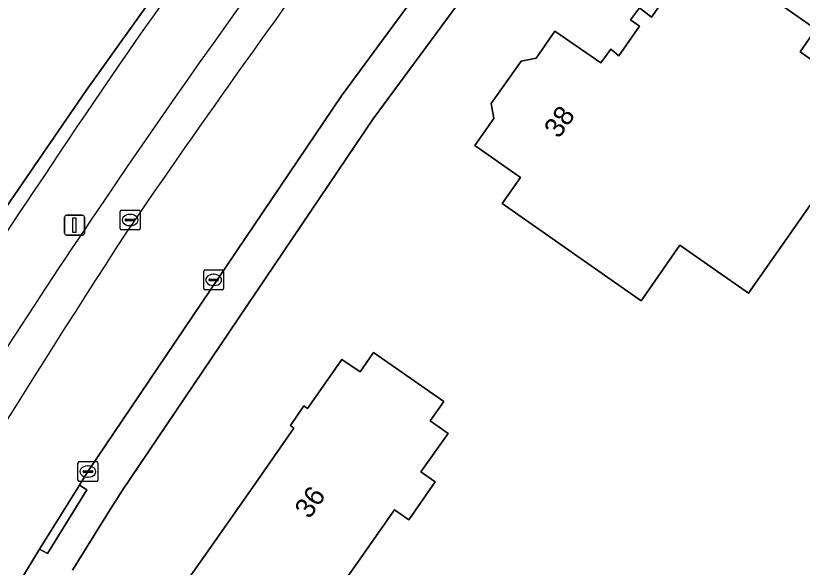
# Model space of a CAD drawing. Extents: x 158835 to 160077, y 386387 to 387778.
# Drawn here: x 159314.79 to 159354.26, y 386775.27 to 386802.95 of the extents above; entities that cross this region are included whole.
import ezdxf

# ---------------------------------------------------------------- set-up
doc = ezdxf.new("R2010")
doc.units = 0
for name, color, linetype in [('IMGEO_Berm_groen', 7, 'Continuous'), ('IMGEO_Erf', 7, 'Continuous'), ('IMGEO_Kolk', 7, 'Continuous'), ('IMGEO_Lichtmast', 7, 'Continuous'), ('IMGEO_Loofbos', 7, 'Continuous'), ('IMGEO_Pand', 7, 'Continuous'), ('IMGEO_Pand_nummerreeks', 7, 'Continuous'), ('IMGEO_Parkeervlak_open', 7, 'Continuous'), ('IMGEO_Rijbaan_lokaal_gesloten', 7, 'Continuous'), ('IMGEO_Voetpad_open', 7, 'Continuous')]:
    doc.layers.add(name, color=color, linetype=linetype)

msp = doc.modelspace()

# ---------------------------------------------------------------- linework, layer by layer
at = {"layer": 'IMGEO_Berm_groen'}
msp.add_lwpolyline([(159331.328, 386840.727), (159340.052, 386828.578), (159333.696, 386820.585), (159330.303, 386815.401), (159326.213, 386810.073), (159322.218, 386804.674), (159318.32, 386799.203), (159314.521, 386793.664), (159310.822, 386788.058), (159307.223, 386782.387), (159303.726, 386776.653), (159302.574, 386774.712)], dxfattribs=at)
for centre, radius, start, end in [((159591.06, 386613.758), 329.169, 142.29888, 146.49305), ((159664.307, 386559.772), 420.071, 145.86839, 150.94063)]:
    msp.add_arc(centre, radius, start, end, dxfattribs=at)
at = {"layer": 'IMGEO_Erf'}
for points in [[(159354.876, 386826.001), (159352.408, 386823.136), (159349.576, 386819.722), (159342.557, 386810.947), (159338.763, 386805.976), (159332.731, 386797.78), (159320.11, 386779.086), (159319.861, 386778.699), (159319.614, 386778.311), (159317.633, 386775.122)], [(159323.472, 386774.719), (159324.242, 386775.818), (159326.562, 386779.131), (159328.752, 386782.258), (159328.577, 386782.39), (159329.251, 386783.368), (159329.432, 386783.243), (159331.16, 386785.707), (159332.073, 386785.074), (159332.747, 386786.057), (159336.268, 386783.589), (159335.585, 386782.615), (159336.481, 386781.994), (159335.125, 386780.055), (159335.839, 386779.554), (159334.509, 386777.653), (159333.795, 386778.153), (159330.743, 386773.79)]]:
    msp.add_lwpolyline(points, dxfattribs=at)
msp.add_lwpolyline([(159348.121, 386791.432), (159346.166, 386788.643), (159339.205, 386793.521), (159340.111, 386794.826), (159337.819, 386796.435), (159338.772, 386797.786), (159338.646, 386798.547), (159340.146, 386800.672), (159340.907, 386800.815), (159341.839, 386802.169), (159344.145, 386800.581), (159344.645, 386801.267), (159345.06, 386800.944), (159346.084, 386802.421), (159345.63, 386802.742), (159346.086, 386803.344), (159346.699, 386802.879), (159349.135, 386806.346), (159354.936, 386802.269), (159354.145, 386801.14), (159358.104, 386798.365), (159351.556, 386789.024)], close=True, dxfattribs=at)
at = {"layer": 'IMGEO_Kolk'}
for p, q in [((159320.03, 386792.275), (159320.03, 386793.127)), ((159320.105, 386793.201), (159320.957, 386793.201)), ((159320.518, 386792.981), (159320.543, 386792.981)), ((159321.031, 386793.127), (159321.031, 386792.275)), ((159320.289, 386792.695), (159320.289, 386792.707)), ((159320.727, 386792.658), (159320.329, 386792.658)), ((159320.332, 386792.744), (159320.73, 386792.744)), ((159320.773, 386792.707), (159320.773, 386792.695)), ((159320.957, 386792.201), (159320.105, 386792.201)), ((159320.541, 386792.421), (159320.516, 386792.421)), ((159324.296, 386790.196), (159325.148, 386790.196)), ((159324.221, 386789.27), (159324.221, 386790.122)), ((159324.523, 386789.739), (159324.921, 386789.739)), ((159324.709, 386789.976), (159324.734, 386789.976)), ((159325.222, 386790.122), (159325.222, 386789.27)), ((159324.48, 386789.69), (159324.48, 386789.702)), ((159324.918, 386789.653), (159324.52, 386789.653)), ((159324.732, 386789.416), (159324.707, 386789.416)), ((159324.964, 386789.702), (159324.964, 386789.69)), ((159325.148, 386789.196), (159324.296, 386789.196)), ((159317.911, 386779.65), (159317.911, 386780.502)), ((159317.986, 386780.576), (159318.838, 386780.576)), ((159318.399, 386780.356), (159318.424, 386780.356)), ((159318.912, 386780.502), (159318.912, 386779.65)), ((159318.17, 386780.07), (159318.17, 386780.082)), ((159318.608, 386780.033), (159318.21, 386780.033)), ((159318.213, 386780.119), (159318.611, 386780.119)), ((159318.654, 386780.082), (159318.654, 386780.07)), ((159318.838, 386779.576), (159317.986, 386779.576)), ((159318.422, 386779.796), (159318.397, 386779.796))]:
    msp.add_line(p, q, dxfattribs=at)
for points in [[(159320.03, 386792.275), (159320.03, 386793.127)], [(159320.105, 386793.201), (159320.957, 386793.201)], [(159321.031, 386793.127), (159321.031, 386792.275)], [(159320.957, 386792.201), (159320.105, 386792.201)], [(159324.296, 386790.196), (159325.148, 386790.196)], [(159324.221, 386789.27), (159324.221, 386790.122)], [(159325.222, 386790.122), (159325.222, 386789.27)], [(159325.148, 386789.196), (159324.296, 386789.196)], [(159317.911, 386779.65), (159317.911, 386780.502)], [(159317.986, 386780.576), (159318.838, 386780.576)], [(159318.912, 386780.502), (159318.912, 386779.65)], [(159318.838, 386779.576), (159317.986, 386779.576)]]:
    msp.add_lwpolyline(points, dxfattribs=at)
for centre, radius, start, end in [((159320.107, 386793.125), 0.0765, 91.552, 178.448), ((159320.107, 386793.125), 0.0765, 91.552, 178.448), ((159320.955, 386793.125), 0.0765, 1.552, 88.448), ((159320.955, 386793.125), 0.0765, 1.552, 88.448), ((159320.329, 386792.704), 0.0403, 85.8775, 175.7526), ((159320.326, 386792.694), 0.0366, 178.938, 274.7102), ((159320.73, 386792.701), 0.043, 264.8664, 352.4533), ((159320.734, 386792.706), 0.0386, 1.7309, 96.639), ((159320.107, 386792.277), 0.0765, 181.552, 268.448), ((159320.107, 386792.277), 0.0765, 181.552, 268.448), ((159320.955, 386792.277), 0.0765, 271.552, 358.448), ((159320.955, 386792.277), 0.0765, 271.552, 358.448), ((159324.298, 386790.12), 0.0765, 91.552, 178.448), ((159324.298, 386790.12), 0.0765, 91.552, 178.448), ((159325.146, 386790.12), 0.0765, 1.552, 88.448), ((159325.146, 386790.12), 0.0765, 1.552, 88.448), ((159324.52, 386789.699), 0.0403, 85.8775, 175.7526), ((159324.925, 386789.701), 0.0386, 1.7309, 96.639), ((159324.517, 386789.689), 0.0366, 178.938, 274.7102), ((159324.921, 386789.696), 0.043, 264.8664, 352.4533), ((159324.298, 386789.272), 0.0765, 181.552, 268.448), ((159324.298, 386789.272), 0.0765, 181.552, 268.448), ((159325.146, 386789.272), 0.0765, 271.552, 358.448), ((159325.146, 386789.272), 0.0765, 271.552, 358.448), ((159317.988, 386780.5), 0.0765, 91.552, 178.448), ((159317.988, 386780.5), 0.0765, 91.552, 178.448), ((159318.836, 386780.5), 0.0765, 1.552, 88.448), ((159318.836, 386780.5), 0.0765, 1.552, 88.448), ((159318.21, 386780.079), 0.0403, 85.8775, 175.7526), ((159318.207, 386780.069), 0.0366, 178.938, 274.7102), ((159318.611, 386780.076), 0.043, 264.8664, 352.4533), ((159318.615, 386780.081), 0.0386, 1.7309, 96.639), ((159317.988, 386779.652), 0.0765, 181.552, 268.448), ((159317.988, 386779.652), 0.0765, 181.552, 268.448), ((159318.836, 386779.652), 0.0765, 271.552, 358.448), ((159318.836, 386779.652), 0.0765, 271.552, 358.448)]:
    msp.add_arc(centre, radius, start, end, dxfattribs=at)
for centre, major_axis, ratio, start_param, end_param in [((159320.517, 386792.701), (-0.387, 0.002), 0.722429, 4.712389, 7.853982), ((159320.542, 386792.701), (-0.39, 0.002), 0.717154, 1.570796, 4.712389), ((159324.708, 386789.696), (-0.387, 0.002), 0.722429, 4.712389, 7.853982), ((159324.733, 386789.696), (-0.39, 0.002), 0.717154, 1.570796, 4.712389), ((159318.398, 386780.076), (-0.387, 0.002), 0.722429, 4.712389, 7.853982), ((159318.423, 386780.076), (-0.39, 0.002), 0.717154, 1.570796, 4.712389)]:
    msp.add_ellipse(centre, major_axis=major_axis, ratio=ratio, start_param=start_param, end_param=end_param, dxfattribs=at)
at = {"layer": 'IMGEO_Lichtmast'}
for p, q in [((159317.343, 386792.942), (159318.133, 386792.942)), ((159318.133, 386792.942), (159317.343, 386792.942)), ((159317.243, 386792.042), (159317.243, 386792.842)), ((159317.243, 386792.842), (159317.243, 386792.042)), ((159318.233, 386792.842), (159318.233, 386792.042)), ((159318.233, 386792.042), (159318.233, 386792.842)), ((159318.133, 386791.942), (159317.343, 386791.942)), ((159317.343, 386791.942), (159318.133, 386791.942))]:
    msp.add_line(p, q, dxfattribs=at)
msp.add_lwpolyline([(159317.663, 386792.817), (159317.813, 386792.817), (159317.813, 386792.067), (159317.663, 386792.067), (159317.663, 386792.817)], dxfattribs=at)
for centre, start, end in [((159317.343, 386792.842), 90, 180), ((159317.343, 386792.842), 90, 180), ((159318.133, 386792.842), 0, 90), ((159318.133, 386792.842), 360, 90), ((159317.343, 386792.042), 180, 270), ((159317.343, 386792.042), 180, 270), ((159318.133, 386792.042), 270, 0), ((159318.133, 386792.042), 270, 0)]:
    msp.add_arc(centre, 0.1, start, end, dxfattribs=at)
at = {"layer": 'IMGEO_Loofbos'}
msp.add_lwpolyline([(159267.985, 386728.947), (159279.585, 386738.416), (159286.922, 386750), (159302.574, 386774.712), (159303.726, 386776.653), (159307.223, 386782.387), (159310.822, 386788.058), (159314.521, 386793.664), (159318.32, 386799.203), (159322.218, 386804.674), (159326.213, 386810.073), (159330.303, 386815.401), (159333.696, 386820.585), (159340.052, 386828.578), (159331.328, 386840.727), (159318.226, 386848.139), (159309.692, 386855.626), (159313.324, 386845.108), (159308.987, 386845.652), (159300.846, 386836.608), (159277.624, 386802.456), (159257.448, 386761.205)], dxfattribs=at)
at = {"layer": 'IMGEO_Pand'}
msp.add_lwpolyline([(159344.145, 386800.581), (159341.839, 386802.169), (159340.907, 386800.815), (159340.146, 386800.672), (159338.646, 386798.547), (159338.772, 386797.786), (159337.819, 386796.435), (159340.111, 386794.826), (159339.205, 386793.521), (159346.166, 386788.643), (159348.121, 386791.432), (159351.556, 386789.024), (159358.104, 386798.365), (159354.145, 386801.14), (159354.936, 386802.269), (159349.135, 386806.346), (159346.699, 386802.879), (159346.086, 386803.344), (159345.63, 386802.742), (159346.084, 386802.421), (159345.06, 386800.944), (159344.645, 386801.267)], close=True, dxfattribs=at)
msp.add_lwpolyline([(159330.743, 386773.79), (159333.795, 386778.153), (159334.509, 386777.653), (159335.839, 386779.554), (159335.125, 386780.055), (159336.481, 386781.994), (159335.585, 386782.615), (159336.268, 386783.589), (159332.747, 386786.057), (159332.073, 386785.074), (159331.16, 386785.707), (159329.432, 386783.243), (159329.251, 386783.368), (159328.577, 386782.39), (159328.752, 386782.258), (159326.562, 386779.131), (159324.242, 386775.818), (159323.472, 386774.719)], dxfattribs=at)
at = {"layer": 'IMGEO_Parkeervlak_open'}
for centre, radius, start, end in [((159657.101, 386565.2), 407.874, 141.19643, 145.93847), ((159844.567, 386432.212), 635.864, 143.65527, 145.535582), ((159674.562, 386553.175), 429.075, 145.91413, 150.83623), ((160125.957, 386272.494), 958.644, 147.182569, 148.985825)]:
    msp.add_arc(centre, radius, start, end, dxfattribs=at)
at = {"layer": 'IMGEO_Rijbaan_lokaal_gesloten'}
msp.add_lwpolyline([(159282.412, 386722.743), (159287.058, 386720.832), (159288.431, 386724.025), (159289.974, 386727.485), (159299.835, 386747.728), (159301.005, 386750), (159305.619, 386758.545), (159307.223, 386761.444), (159312.283, 386770.118), (159315.986, 386776.187), (159317.993, 386779.394), (159318.41, 386780.077), (159331.144, 386798.935), (159337.228, 386807.215), (159338.584, 386808.987), (159340.883, 386811.963), (159348.009, 386820.99), (159350.907, 386824.436), (159353.391, 386827.292), (159356.002, 386830.32)], dxfattribs=at)
for centre, radius, start, end in [((159844.567, 386432.212), 635.864, 143.65527, 145.535582), ((160125.957, 386272.494), 958.644, 147.182569, 148.985825)]:
    msp.add_arc(centre, radius, start, end, dxfattribs=at)
at = {"layer": 'IMGEO_Voetpad_open'}
for points in [[(159356.002, 386830.32), (159353.391, 386827.292), (159353.717, 386826.997), (159351.273, 386824.153), (159350.907, 386824.436), (159348.009, 386820.99), (159340.883, 386811.963), (159341.231, 386811.7), (159338.945, 386808.738), (159338.584, 386808.987), (159337.228, 386807.215), (159331.144, 386798.935), (159318.41, 386780.077), (159317.993, 386779.394), (159318.358, 386779.165), (159316.38, 386775.963), (159315.986, 386776.187), (159312.283, 386770.118)], [(159317.633, 386775.122), (159319.614, 386778.311), (159319.861, 386778.699), (159320.11, 386779.086), (159332.731, 386797.78), (159338.763, 386805.976), (159342.557, 386810.947), (159349.576, 386819.722), (159352.408, 386823.136), (159354.876, 386826.001)]]:
    msp.add_lwpolyline(points, dxfattribs=at)
msp.add_lwpolyline([(159315.986, 386776.187), (159316.38, 386775.963), (159318.358, 386779.165), (159317.993, 386779.394)], close=True, dxfattribs=at)
for centre, radius, start, end in [((159657.101, 386565.2), 407.874, 141.19643, 145.93847), ((159591.06, 386613.758), 329.169, 142.29888, 146.49305), ((159664.307, 386559.772), 420.071, 145.86839, 150.94063), ((159674.562, 386553.175), 429.075, 145.91413, 150.83623)]:
    msp.add_arc(centre, radius, start, end, dxfattribs=at)

# ---------------------------------------------------------------- texts
at = {"layer": 'IMGEO_Pand_nummerreeks'}
for s, rotation, p in [('38', 54.9664, (159342.043, 386796.745)), ('36', 55.0211, (159329.53, 386777.655))]:
    msp.add_text(s, height=1, rotation=rotation, dxfattribs=at).set_placement(p)

doc.saveas('drawing.dxf')
